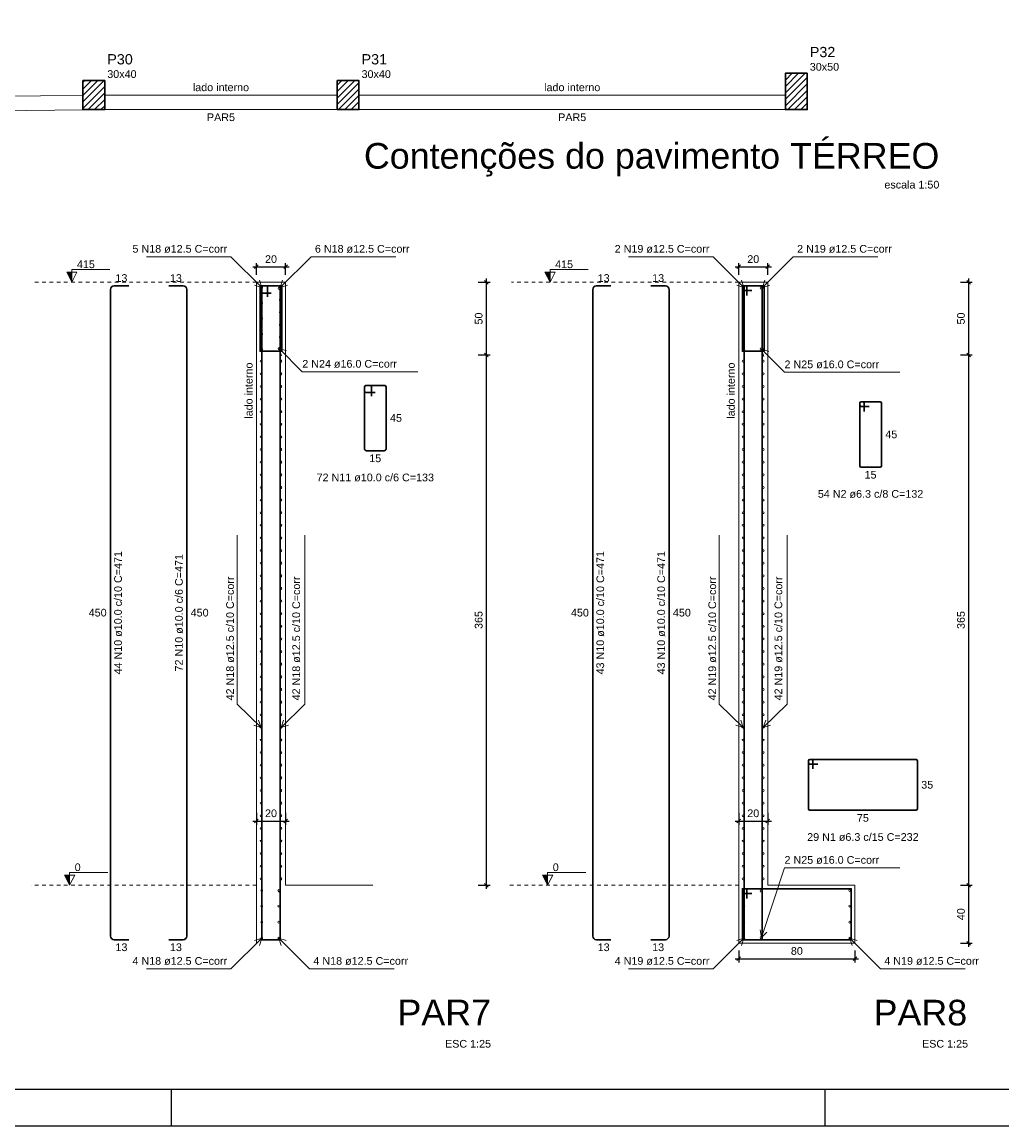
# Model space of a CAD drawing. Header units: millimetres. Extents: x 10 to 1250, y -62 to 528.
# Tile 268 of 656: x 416 to 443, y 133 to 164. Entities that reach past the tile are written whole.
import ezdxf

# ---------------------------------------------------------------- set-up
doc = ezdxf.new("R2010")
doc.units = ezdxf.units.MM
doc.header["$LTSCALE"] = 0.05
doc.linetypes.add('DOT', pattern=[6.35, 0, -6.35])
for name, color, linetype, lineweight in [('Descrição da armadura', 7, 'Continuous', 5), ('DT-Armadura positiva', 2, 'Continuous', 30), ('DT-Barras na forma', 2, 'Continuous', 30), ('DT-Barras no corte', 5, 'Continuous', 5), ('DT-Barras rebatidas', 2, 'Continuous', 30), ('DT-Forma', 5, 'Continuous', 5), ('DT-Hachura pilar em laje', 254, 'Continuous', 5), ('DT-Indicações', 9, 'Continuous', 5), ('DT-Pontilhado', 9, 'DOT', 5), ('DT-Textos', 7, 'Continuous', 5), ('DT-Título', 3, 'Continuous', 20), ('FO-Cotas', 5, 'Continuous', 5), ('FO-Pilares', 4, 'Continuous', 30), ('FO-Textos das vigas', 7, 'Continuous', 5), ('FO-Textos dos pilares', 7, 'Continuous', 5), ('FO-Vigas', 7, 'Continuous', 5), ('Textos armaduras', 7, 'Continuous', 5)]:
    doc.layers.add(name, color=color, linetype=linetype, lineweight=lineweight)
doc.layers.add('FOLHA_PADRÃO', color=7, linetype='Continuous')
doc.styles.add('Arial', font='arial.ttf')
doc.styles.get("Standard").update_dxf_attribs({"font": 'arial.ttf'})
doc.dimstyles.new('UM_25.000000', dxfattribs={"dimtxt": 0.18, "dimasz": 0.1, "dimexe": 0.1, "dimexo": 0.2, "dimgap": 0, "dimtad": 1, "dimtih": 1, "dimtoh": 1, "dimdec": 1, "dimlfac": 25, "dimzin": 0, "dimdsep": 46, "dimtxsty": 'Standard', "dimcen": 0.09, "dimdle": 0.1, "dimadec": 1, "dimazin": 2, "dimtfac": 1, "dimtdec": 4, "dimtofl": 0, "dimtmove": 0, "dimatfit": 3, "dimfxl": 1, "dimtolj": 1, "dimarcsym": 0})
pattern_1 = [(45, (322.90769, 133.4649), (-0.08838835, 0.08838835), [])]

# ---------------------------------------------------------------- blocks, each defined once
blk = doc.blocks.new('A1EST. 1500')
at = {"layer": 'FOLHA_PADRÃO', "color": 1, "linetype": 'Continuous'}
for p, q in [((95.5, 0), (95.5, 1)), ((113.5, 0), (113.5, 1)), ((0, 0), (150.008, 0))]:
    blk.add_line(p, q, dxfattribs=at)
at = {"layer": 'FOLHA_PADRÃO', "color": 6, "linetype": 'Continuous'}
blk.add_lwpolyline([(149, 58.4), (149, 1), (1, 1), (1, 58.4), (149, 58.4)], dxfattribs=at)
blk = doc.blocks.new('_Oblique')
at = {"color": 0, "linetype": 'ByBlock', "lineweight": -2}
blk.add_line((-0.5, -0.5), (0.5, 0.5), dxfattribs=at)
blk = doc.blocks.new('*D1771')
at = {"layer": 'Defpoints', "color": 0, "transparency": 16777216}
for p in [(423.218, 156.836), (422.418, 156.412), (423.218, 156.412)]:
    blk.add_point(p, dxfattribs=at)
at = {"layer": 'FO-Cotas', "color": 0, "lineweight": -2, "transparency": 16777216}
for p, q in [((422.318, 156.836), (423.318, 156.836)), ((422.418, 156.612), (422.418, 156.936)), ((423.218, 156.612), (423.218, 156.936))]:
    blk.add_line(p, q, dxfattribs=at)
at = {"layer": 'FO-Cotas', "color": 0, "lineweight": -2, "transparency": 16777216, "xscale": 0.1, "yscale": 0.1, "zscale": 0.1, "rotation": 180}
blk.add_blockref('_Oblique', (422.418, 156.836), dxfattribs=at)
at = {"layer": 'FO-Cotas', "color": 0, "lineweight": -2, "transparency": 16777216, "xscale": 0.1, "yscale": 0.1, "zscale": 0.1}
blk.add_blockref('_Oblique', (423.218, 156.836), dxfattribs=at)
at = {"layer": 'FO-Cotas', "transparency": 16777216, "insert": (422.818, 157.047), "char_height": 0.2118, "attachment_point": 5, "rotation": 0.0057, "style": 'Arial'}
blk.add_mtext('\\A1;20', dxfattribs=at)
blk = doc.blocks.new('*D1772')
at = {"layer": 'Defpoints', "color": 0, "transparency": 16777216}
for p in [(428.324, 156.412), (428.748, 156.412), (428.324, 154.412)]:
    blk.add_point(p, dxfattribs=at)
at = {"layer": 'FO-Cotas', "color": 0, "lineweight": -2, "transparency": 16777216}
for p, q in [((428.748, 154.312), (428.748, 156.512)), ((428.524, 156.412), (428.848, 156.412)), ((428.524, 154.412), (428.848, 154.412))]:
    blk.add_line(p, q, dxfattribs=at)
at = {"layer": 'FO-Cotas', "color": 0, "lineweight": -2, "transparency": 16777216, "xscale": 0.1, "yscale": 0.1, "zscale": 0.1}
for p, rotation in [((428.748, 156.412), 90), ((428.748, 154.412), 270)]:
    blk.add_blockref('_Oblique', p, dxfattribs=dict(at, rotation=rotation))
at = {"layer": 'FO-Cotas', "transparency": 16777216, "insert": (428.536, 155.412), "char_height": 0.2118, "attachment_point": 5, "rotation": 90, "style": 'Arial'}
blk.add_mtext('\\A1;50', dxfattribs=at)
blk = doc.blocks.new('*D1773')
at = {"layer": 'Defpoints', "color": 0, "transparency": 16777216}
for p in [(422.418, 142.002), (423.218, 142.002), (423.218, 141.578)]:
    blk.add_point(p, dxfattribs=at)
at = {"layer": 'FO-Cotas', "color": 0, "lineweight": -2, "transparency": 16777216}
for p, q in [((422.418, 141.802), (422.418, 141.478)), ((423.218, 141.802), (423.218, 141.478)), ((422.318, 141.578), (423.318, 141.578))]:
    blk.add_line(p, q, dxfattribs=at)
at = {"layer": 'FO-Cotas', "color": 0, "lineweight": -2, "transparency": 16777216, "xscale": 0.1, "yscale": 0.1, "zscale": 0.1, "rotation": 180}
blk.add_blockref('_Oblique', (422.418, 141.578), dxfattribs=at)
at = {"layer": 'FO-Cotas', "color": 0, "lineweight": -2, "transparency": 16777216, "xscale": 0.1, "yscale": 0.1, "zscale": 0.1}
blk.add_blockref('_Oblique', (423.218, 141.578), dxfattribs=at)
at = {"layer": 'FO-Cotas', "transparency": 16777216, "insert": (422.818, 141.79), "char_height": 0.2118, "attachment_point": 5, "rotation": 0.0057, "style": 'Arial'}
blk.add_mtext('\\A1;20', dxfattribs=at)
blk = doc.blocks.new('*D1774')
at = {"layer": 'Defpoints', "color": 0, "transparency": 16777216}
for p in [(428.324, 154.412), (428.748, 154.412), (428.324, 139.812)]:
    blk.add_point(p, dxfattribs=at)
at = {"layer": 'FO-Cotas', "color": 0, "lineweight": -2, "transparency": 16777216}
for p, q in [((428.524, 154.412), (428.848, 154.412)), ((428.748, 139.712), (428.748, 154.512)), ((428.524, 139.812), (428.848, 139.812))]:
    blk.add_line(p, q, dxfattribs=at)
at = {"layer": 'FO-Cotas', "color": 0, "lineweight": -2, "transparency": 16777216, "xscale": 0.1, "yscale": 0.1, "zscale": 0.1}
for p, rotation in [((428.748, 154.412), 90), ((428.748, 139.812), 270)]:
    blk.add_blockref('_Oblique', p, dxfattribs=dict(at, rotation=rotation))
at = {"layer": 'FO-Cotas', "transparency": 16777216, "insert": (428.536, 147.112), "char_height": 0.2118, "attachment_point": 5, "rotation": 90, "style": 'Arial'}
blk.add_mtext('\\A1;365', dxfattribs=at)
blk = doc.blocks.new('*D1775')
at = {"layer": 'Defpoints', "color": 0, "transparency": 16777216}
for p in [(436.494, 156.836), (435.694, 156.412), (436.494, 156.412)]:
    blk.add_point(p, dxfattribs=at)
at = {"layer": 'FO-Cotas', "color": 0, "lineweight": -2, "transparency": 16777216}
for p, q in [((435.594, 156.836), (436.594, 156.836)), ((435.694, 156.612), (435.694, 156.936)), ((436.494, 156.612), (436.494, 156.936))]:
    blk.add_line(p, q, dxfattribs=at)
at = {"layer": 'FO-Cotas', "color": 0, "lineweight": -2, "transparency": 16777216, "xscale": 0.1, "yscale": 0.1, "zscale": 0.1, "rotation": 180}
blk.add_blockref('_Oblique', (435.694, 156.836), dxfattribs=at)
at = {"layer": 'FO-Cotas', "color": 0, "lineweight": -2, "transparency": 16777216, "xscale": 0.1, "yscale": 0.1, "zscale": 0.1}
blk.add_blockref('_Oblique', (436.494, 156.836), dxfattribs=at)
at = {"layer": 'FO-Cotas', "transparency": 16777216, "insert": (436.094, 157.047), "char_height": 0.2118, "attachment_point": 5, "rotation": 0.0057, "style": 'Arial'}
blk.add_mtext('\\A1;20', dxfattribs=at)
blk = doc.blocks.new('*D1776')
at = {"layer": 'Defpoints', "color": 0, "transparency": 16777216}
for p in [(441.6, 156.412), (442.024, 156.412), (441.6, 154.412)]:
    blk.add_point(p, dxfattribs=at)
at = {"layer": 'FO-Cotas', "color": 0, "lineweight": -2, "transparency": 16777216}
for p, q in [((442.024, 154.312), (442.024, 156.512)), ((441.8, 156.412), (442.124, 156.412)), ((441.8, 154.412), (442.124, 154.412))]:
    blk.add_line(p, q, dxfattribs=at)
at = {"layer": 'FO-Cotas', "color": 0, "lineweight": -2, "transparency": 16777216, "xscale": 0.1, "yscale": 0.1, "zscale": 0.1}
for p, rotation in [((442.024, 156.412), 90), ((442.024, 154.412), 270)]:
    blk.add_blockref('_Oblique', p, dxfattribs=dict(at, rotation=rotation))
at = {"layer": 'FO-Cotas', "transparency": 16777216, "insert": (441.812, 155.412), "char_height": 0.2118, "attachment_point": 5, "rotation": 90, "style": 'Arial'}
blk.add_mtext('\\A1;50', dxfattribs=at)
blk = doc.blocks.new('*D1777')
at = {"layer": 'Defpoints', "color": 0, "transparency": 16777216}
for p in [(435.694, 138.212), (438.894, 138.212), (438.894, 137.788)]:
    blk.add_point(p, dxfattribs=at)
at = {"layer": 'FO-Cotas', "color": 0, "lineweight": -2, "transparency": 16777216}
for p, q in [((435.694, 138.012), (435.694, 137.688)), ((438.894, 138.012), (438.894, 137.688)), ((435.594, 137.788), (438.994, 137.788))]:
    blk.add_line(p, q, dxfattribs=at)
at = {"layer": 'FO-Cotas', "color": 0, "lineweight": -2, "transparency": 16777216, "xscale": 0.1, "yscale": 0.1, "zscale": 0.1, "rotation": 180}
blk.add_blockref('_Oblique', (435.694, 137.788), dxfattribs=at)
at = {"layer": 'FO-Cotas', "color": 0, "lineweight": -2, "transparency": 16777216, "xscale": 0.1, "yscale": 0.1, "zscale": 0.1}
blk.add_blockref('_Oblique', (438.894, 137.788), dxfattribs=at)
at = {"layer": 'FO-Cotas', "transparency": 16777216, "insert": (437.294, 138), "char_height": 0.2118, "attachment_point": 5, "rotation": 0.0057, "style": 'Arial'}
blk.add_mtext('\\A1;80', dxfattribs=at)
blk = doc.blocks.new('*D1778')
at = {"layer": 'Defpoints', "color": 0, "transparency": 16777216}
for p in [(441.6, 139.812), (442.024, 139.812), (441.6, 138.212)]:
    blk.add_point(p, dxfattribs=at)
at = {"layer": 'FO-Cotas', "color": 0, "lineweight": -2, "transparency": 16777216}
for p, q in [((441.8, 139.812), (442.124, 139.812)), ((442.024, 138.112), (442.024, 139.912)), ((441.8, 138.212), (442.124, 138.212))]:
    blk.add_line(p, q, dxfattribs=at)
at = {"layer": 'FO-Cotas', "color": 0, "lineweight": -2, "transparency": 16777216, "xscale": 0.1, "yscale": 0.1, "zscale": 0.1}
for p, rotation in [((442.024, 139.812), 90), ((442.024, 138.212), 270)]:
    blk.add_blockref('_Oblique', p, dxfattribs=dict(at, rotation=rotation))
at = {"layer": 'FO-Cotas', "transparency": 16777216, "insert": (441.812, 139.012), "char_height": 0.2118, "attachment_point": 5, "rotation": 90, "style": 'Arial'}
blk.add_mtext('\\A1;40', dxfattribs=at)
blk = doc.blocks.new('*D1779')
at = {"layer": 'Defpoints', "color": 0, "transparency": 16777216}
for p in [(435.694, 142.002), (436.494, 142.002), (436.494, 141.578)]:
    blk.add_point(p, dxfattribs=at)
at = {"layer": 'FO-Cotas', "color": 0, "lineweight": -2, "transparency": 16777216}
for p, q in [((435.694, 141.802), (435.694, 141.478)), ((436.494, 141.802), (436.494, 141.478)), ((435.594, 141.578), (436.594, 141.578))]:
    blk.add_line(p, q, dxfattribs=at)
at = {"layer": 'FO-Cotas', "color": 0, "lineweight": -2, "transparency": 16777216, "xscale": 0.1, "yscale": 0.1, "zscale": 0.1, "rotation": 180}
blk.add_blockref('_Oblique', (435.694, 141.578), dxfattribs=at)
at = {"layer": 'FO-Cotas', "color": 0, "lineweight": -2, "transparency": 16777216, "xscale": 0.1, "yscale": 0.1, "zscale": 0.1}
blk.add_blockref('_Oblique', (436.494, 141.578), dxfattribs=at)
at = {"layer": 'FO-Cotas', "transparency": 16777216, "insert": (436.094, 141.79), "char_height": 0.2118, "attachment_point": 5, "rotation": 0.0057, "style": 'Arial'}
blk.add_mtext('\\A1;20', dxfattribs=at)
blk = doc.blocks.new('*D1780')
at = {"layer": 'Defpoints', "color": 0, "transparency": 16777216}
for p in [(441.6, 154.412), (442.024, 154.412), (441.6, 139.812)]:
    blk.add_point(p, dxfattribs=at)
at = {"layer": 'FO-Cotas', "color": 0, "lineweight": -2, "transparency": 16777216}
for p, q in [((441.8, 154.412), (442.124, 154.412)), ((442.024, 139.712), (442.024, 154.512)), ((441.8, 139.812), (442.124, 139.812))]:
    blk.add_line(p, q, dxfattribs=at)
at = {"layer": 'FO-Cotas', "color": 0, "lineweight": -2, "transparency": 16777216, "xscale": 0.1, "yscale": 0.1, "zscale": 0.1}
for p, rotation in [((442.024, 154.412), 90), ((442.024, 139.812), 270)]:
    blk.add_blockref('_Oblique', p, dxfattribs=dict(at, rotation=rotation))
at = {"layer": 'FO-Cotas', "transparency": 16777216, "insert": (441.812, 147.112), "char_height": 0.2118, "attachment_point": 5, "rotation": 90, "style": 'Arial'}
blk.add_mtext('\\A1;365', dxfattribs=at)

msp = doc.modelspace()

# ---------------------------------------------------------------- hatches: boundary and pattern name
at = {"layer": 'DT-Hachura pilar em laje', "linetype": 'Continuous'}
h = msp.add_hatch(dxfattribs=at)
h.set_pattern_fill('ANSI31', color=256, style=0)
h.set_pattern_definition(pattern_1)
h.paths.add_polyline_path([(437.5802, 162.1629), (437.2802, 162.1629), (436.9802, 162.1629), (436.9802, 161.6629), (436.9802, 161.1629), (437.2802, 161.1629), (437.5802, 161.1629), (437.5802, 161.6629)])
h = msp.add_hatch(dxfattribs=at)
h.set_pattern_fill('ANSI31', color=256, style=0)
h.set_pattern_definition(pattern_1)
h.paths.add_polyline_path([(418.2402, 161.9629), (417.9402, 161.9629), (417.6402, 161.9629), (417.6402, 161.5629), (417.6402, 161.1629), (417.9402, 161.1629), (418.2402, 161.1629), (418.2402, 161.5629)])
h = msp.add_hatch(dxfattribs=at)
h.set_pattern_fill('ANSI31', color=256, style=0)
h.set_pattern_definition(pattern_1)
h.paths.add_polyline_path([(424.6402, 161.1629), (424.9402, 161.1629), (425.2402, 161.1629), (425.2402, 161.5629), (425.2402, 161.9629), (424.9402, 161.9629), (424.6402, 161.9629), (424.6402, 161.5629)])
at = {"layer": 'DT-Textos', "linetype": 'Continuous'}
for points in [[(417.3345, 156.412), (417.3345, 156.692), (417.1945, 156.692), (417.3345, 156.412)], [(430.4991, 156.412), (430.4991, 156.692), (430.3591, 156.692), (430.4991, 156.412)], [(417.2736, 139.812), (417.2736, 140.092), (417.1336, 140.092), (417.2736, 139.812)], [(430.4337, 139.812), (430.4337, 140.092), (430.2937, 140.092), (430.4337, 139.812)]]:
    msp.add_hatch(color=256, dxfattribs=at).paths.add_polyline_path(points)

# ---------------------------------------------------------------- linework, layer by layer
at = {"layer": 'DT-Armadura positiva'}
for p, q in [((425.3887, 153.5131), (425.3887, 151.8331)), ((425.3887, 153.5131), (425.3887, 153.4331)), ((425.5287, 153.5731), (425.4487, 153.5731)), ((425.9287, 153.5731), (425.4487, 153.5731)), ((425.5887, 153.2731), (425.5887, 153.5131)), ((425.9887, 151.8331), (425.9887, 153.5131)), ((425.4487, 153.3731), (425.6887, 153.3731)), ((439.0234, 153.0822), (439.0234, 151.3578)), ((439.0234, 153.0822), (439.0234, 153.0318)), ((439.1116, 153.12), (439.0612, 153.12)), ((439.5856, 153.12), (439.0612, 153.12)), ((439.0612, 152.994), (439.2864, 152.994)), ((439.1494, 152.857), (439.1494, 153.0822)), ((439.6234, 151.3578), (439.6234, 153.0822)), ((425.4487, 151.7731), (425.9287, 151.7731)), ((439.0612, 151.32), (439.5856, 151.32)), ((437.6121, 143.236), (437.6121, 141.9116)), ((437.6121, 143.236), (437.6121, 143.1856)), ((437.7003, 143.2738), (437.6499, 143.2738)), ((440.5743, 143.2738), (437.6499, 143.2738)), ((437.6499, 143.1478), (437.8751, 143.1478)), ((437.7381, 143.0108), (437.7381, 143.236)), ((440.6121, 141.9116), (440.6121, 143.236)), ((437.6499, 141.8738), (440.5743, 141.8738))]:
    msp.add_line(p, q, dxfattribs=at)
for points in [[(422.7183, 156.012), (422.7183, 156.312), (422.5183, 156.312), (422.5183, 154.512), (423.1183, 154.512), (423.1183, 156.312), (422.5183, 156.312), (422.5183, 156.112), (422.8183, 156.112)], [(435.9197, 156.049), (435.9197, 156.312), (435.7937, 156.312), (435.7937, 154.512), (436.3937, 154.512), (436.3937, 156.312), (435.7937, 156.312), (435.7937, 156.186), (436.0567, 156.186)], [(435.9197, 139.449), (435.9197, 139.712), (435.7937, 139.712), (435.7937, 138.312), (438.7937, 138.312), (438.7937, 139.712), (435.7937, 139.712), (435.7937, 139.586), (436.0567, 139.586)]]:
    msp.add_lwpolyline(points, dxfattribs=at)
for centre, radius, start, end in [((425.4487, 153.5131), 0.06, 90, 180), ((425.4487, 153.5131), 0.06, 90, 180), ((425.5287, 153.5131), 0.06, 0, 90), ((425.9287, 153.5131), 0.06, 0, 90), ((425.4487, 153.4331), 0.06, 180, 270), ((439.0612, 153.0822), 0.0378, 90, 180), ((439.0612, 153.0822), 0.0378, 90, 180), ((439.0612, 153.0318), 0.0378, 180, 270), ((439.1116, 153.0822), 0.0378, 0, 90), ((439.5856, 153.0822), 0.0378, 0, 90), ((425.4487, 151.8331), 0.06, 180, 270), ((425.9287, 151.8331), 0.06, 270, 0), ((439.0612, 151.3578), 0.0378, 180, 270), ((439.5856, 151.3578), 0.0378, 270, 0), ((437.6499, 143.236), 0.0378, 90, 180), ((437.6499, 143.236), 0.0378, 90, 180), ((437.6499, 143.1856), 0.0378, 180, 270), ((437.7003, 143.236), 0.0378, 0, 90), ((440.5743, 143.236), 0.0378, 0, 90), ((437.6499, 141.9116), 0.0378, 180, 270), ((440.5743, 141.9116), 0.0378, 270, 0)]:
    msp.add_arc(centre, radius, start, end, dxfattribs=at)
at = {"layer": 'DT-Barras na forma'}
for points in [[(423.0683, 138.312), (422.5683, 138.312), (422.5683, 156.312), (423.0683, 156.312)], [(422.5683, 138.312), (423.0683, 138.312), (423.0683, 156.312), (422.5683, 156.312)], [(436.3425, 138.312), (435.8425, 138.312), (435.8425, 156.312), (436.3425, 156.312)], [(435.8425, 138.312), (436.3425, 138.312), (436.3425, 156.312), (435.8425, 156.312)]]:
    msp.add_lwpolyline(points, dxfattribs=at)
at = {"layer": 'DT-Barras no corte'}
for centre, radius in [((422.5633, 156.267), 0.025), ((423.0433, 156.24), 0.032), ((423.0733, 156.267), 0.025), ((435.8387, 156.267), 0.025), ((436.3187, 156.2548), 0.032), ((436.3487, 156.267), 0.025), ((423.0733, 155.925), 0.025), ((422.5633, 155.8395), 0.025), ((423.0733, 155.583), 0.025), ((422.5633, 155.412), 0.025), ((422.5633, 154.9845), 0.025), ((423.0733, 155.241), 0.025), ((423.0733, 154.899), 0.025), ((422.5633, 154.557), 0.025), ((423.0433, 154.584), 0.032), ((423.0733, 154.557), 0.025), ((435.8387, 154.557), 0.025), ((436.3187, 154.5692), 0.032), ((436.3487, 154.557), 0.025), ((422.5433, 154.2382), 0.025), ((423.0933, 154.2382), 0.025), ((435.8175, 154.2382), 0.025), ((436.3675, 154.2382), 0.025), ((422.5433, 153.8906), 0.025), ((423.0933, 153.8906), 0.025), ((435.8175, 153.8906), 0.025), ((436.3675, 153.8906), 0.025), ((422.5433, 153.5429), 0.025), ((423.0933, 153.5429), 0.025), ((435.8175, 153.5429), 0.025), ((436.3675, 153.5429), 0.025), ((422.5433, 153.1953), 0.025), ((423.0933, 153.1953), 0.025), ((435.8175, 153.1953), 0.025), ((436.3675, 153.1953), 0.025), ((422.5433, 152.8477), 0.025), ((423.0933, 152.8477), 0.025), ((435.8175, 152.8477), 0.025), ((436.3675, 152.8477), 0.025), ((422.5433, 152.5001), 0.025), ((423.0933, 152.5001), 0.025), ((435.8175, 152.5001), 0.025), ((436.3675, 152.5001), 0.025), ((422.5433, 152.1525), 0.025), ((423.0933, 152.1525), 0.025), ((435.8175, 152.1525), 0.025), ((436.3675, 152.1525), 0.025), ((422.5433, 151.8048), 0.025), ((423.0933, 151.8048), 0.025), ((435.8175, 151.8048), 0.025), ((436.3675, 151.8048), 0.025), ((422.5433, 151.4572), 0.025), ((423.0933, 151.4572), 0.025), ((435.8175, 151.4572), 0.025), ((436.3675, 151.4572), 0.025), ((422.5433, 151.1096), 0.025), ((423.0933, 151.1096), 0.025), ((435.8175, 151.1096), 0.025), ((436.3675, 151.1096), 0.025), ((422.5433, 150.762), 0.025), ((423.0933, 150.762), 0.025), ((435.8175, 150.762), 0.025), ((436.3675, 150.762), 0.025), ((422.5433, 150.4144), 0.025), ((423.0933, 150.4144), 0.025), ((435.8175, 150.4144), 0.025), ((436.3675, 150.4144), 0.025), ((422.5433, 150.0667), 0.025), ((423.0933, 150.0667), 0.025), ((435.8175, 150.0667), 0.025), ((436.3675, 150.0667), 0.025), ((422.5433, 149.7191), 0.025), ((423.0933, 149.7191), 0.025), ((435.8175, 149.7191), 0.025), ((436.3675, 149.7191), 0.025), ((422.5433, 149.3715), 0.025), ((423.0933, 149.3715), 0.025), ((435.8175, 149.3715), 0.025), ((436.3675, 149.3715), 0.025), ((422.5433, 149.0239), 0.025), ((423.0933, 149.0239), 0.025), ((435.8175, 149.0239), 0.025), ((436.3675, 149.0239), 0.025), ((422.5433, 148.6763), 0.025), ((423.0933, 148.6763), 0.025), ((435.8175, 148.6763), 0.025), ((436.3675, 148.6763), 0.025), ((422.5433, 148.3286), 0.025), ((423.0933, 148.3286), 0.025), ((435.8175, 148.3286), 0.025), ((436.3675, 148.3286), 0.025), ((422.5433, 147.981), 0.025), ((423.0933, 147.981), 0.025), ((435.8175, 147.981), 0.025), ((436.3675, 147.981), 0.025), ((422.5433, 147.6334), 0.025), ((423.0933, 147.6334), 0.025), ((435.8175, 147.6334), 0.025), ((436.3675, 147.6334), 0.025), ((422.5433, 147.2858), 0.025), ((423.0933, 147.2858), 0.025), ((435.8175, 147.2858), 0.025), ((436.3675, 147.2858), 0.025), ((422.5433, 146.9382), 0.025), ((423.0933, 146.9382), 0.025), ((435.8175, 146.9382), 0.025), ((436.3675, 146.9382), 0.025), ((422.5433, 146.5906), 0.025), ((423.0933, 146.5906), 0.025), ((435.8175, 146.5906), 0.025), ((436.3675, 146.5906), 0.025), ((422.5433, 146.2429), 0.025), ((423.0933, 146.2429), 0.025), ((435.8175, 146.2429), 0.025), ((436.3675, 146.2429), 0.025), ((422.5433, 145.8953), 0.025), ((423.0933, 145.8953), 0.025), ((435.8175, 145.8953), 0.025), ((436.3675, 145.8953), 0.025), ((422.5433, 145.5477), 0.025), ((423.0933, 145.5477), 0.025), ((435.8175, 145.5477), 0.025), ((436.3675, 145.5477), 0.025), ((422.5433, 145.2001), 0.025), ((423.0933, 145.2001), 0.025), ((435.8175, 145.2001), 0.025), ((436.3675, 145.2001), 0.025), ((422.5433, 144.8525), 0.025), ((423.0933, 144.8525), 0.025), ((435.8175, 144.8525), 0.025), ((436.3675, 144.8525), 0.025), ((422.5433, 144.5048), 0.025), ((423.0933, 144.5048), 0.025), ((435.8175, 144.5048), 0.025), ((436.3675, 144.5048), 0.025), ((422.5433, 144.1572), 0.025), ((423.0933, 144.1572), 0.025), ((435.8175, 144.1572), 0.025), ((436.3675, 144.1572), 0.025), ((422.5433, 143.8096), 0.025), ((423.0933, 143.8096), 0.025), ((435.8175, 143.8096), 0.025), ((436.3675, 143.8096), 0.025), ((422.5433, 143.462), 0.025), ((423.0933, 143.462), 0.025), ((435.8175, 143.462), 0.025), ((436.3675, 143.462), 0.025), ((422.5433, 143.1144), 0.025), ((423.0933, 143.1144), 0.025), ((435.8175, 143.1144), 0.025), ((436.3675, 143.1144), 0.025), ((422.5433, 142.7667), 0.025), ((423.0933, 142.7667), 0.025), ((435.8175, 142.7667), 0.025), ((436.3675, 142.7667), 0.025), ((422.5433, 142.4191), 0.025), ((423.0933, 142.4191), 0.025), ((435.8175, 142.4191), 0.025), ((436.3675, 142.4191), 0.025), ((422.5433, 142.0715), 0.025), ((423.0933, 142.0715), 0.025), ((435.8175, 142.0715), 0.025), ((436.3675, 142.0715), 0.025), ((422.5433, 141.7239), 0.025), ((423.0933, 141.7239), 0.025), ((435.8175, 141.7239), 0.025), ((436.3675, 141.7239), 0.025), ((422.5433, 141.3763), 0.025), ((423.0933, 141.3763), 0.025), ((435.8175, 141.3763), 0.025), ((436.3675, 141.3763), 0.025), ((422.5433, 141.0286), 0.025), ((423.0933, 141.0286), 0.025), ((435.8175, 141.0286), 0.025), ((436.3675, 141.0286), 0.025), ((422.5433, 140.681), 0.025), ((423.0933, 140.681), 0.025), ((435.8175, 140.681), 0.025), ((436.3675, 140.681), 0.025), ((422.5433, 140.3334), 0.025), ((423.0933, 140.3334), 0.025), ((435.8175, 140.3334), 0.025), ((436.3675, 140.3334), 0.025), ((422.5433, 139.9858), 0.025), ((423.0933, 139.9858), 0.025), ((435.8175, 139.9858), 0.025), ((436.3675, 139.9858), 0.025), ((422.5633, 139.667), 0.025), ((423.0322, 139.667), 0.025), ((423.0433, 139.6548), 0.032), ((435.8387, 139.667), 0.025), ((436.3187, 139.6548), 0.032), ((438.7487, 139.667), 0.025), ((422.5633, 139.2303), 0.025), ((423.0322, 139.2303), 0.025), ((435.8387, 139.2303), 0.025), ((438.7487, 139.2303), 0.025), ((422.5633, 138.7936), 0.025), ((423.0322, 138.7936), 0.025), ((435.8387, 138.7936), 0.025), ((438.7487, 138.7936), 0.025), ((422.5633, 138.357), 0.025), ((423.0322, 138.357), 0.025), ((435.8387, 138.357), 0.025), ((436.3187, 138.3692), 0.032), ((438.7487, 138.357), 0.025)]:
    msp.add_circle(centre, radius, dxfattribs=at)
at = {"layer": 'DT-Barras rebatidas'}
for p, q in [((418.4006, 138.412), (418.4006, 156.212)), ((418.5006, 156.312), (418.9006, 156.312)), ((420.4006, 156.312), (420.0006, 156.312)), ((420.5006, 138.412), (420.5006, 156.212)), ((431.676, 138.412), (431.676, 156.212)), ((431.776, 156.312), (432.176, 156.312)), ((433.676, 156.312), (433.276, 156.312)), ((433.776, 138.412), (433.776, 156.212)), ((418.9006, 138.312), (418.5006, 138.312)), ((420.0006, 138.312), (420.4006, 138.312)), ((432.176, 138.312), (431.776, 138.312)), ((433.276, 138.312), (433.676, 138.312))]:
    msp.add_line(p, q, dxfattribs=at)
for centre, start, end in [((418.5006, 156.212), 90, 180), ((420.4006, 156.212), 0, 90), ((431.776, 156.212), 90, 180), ((433.676, 156.212), 0, 90), ((418.5006, 138.412), 180, 270), ((420.4006, 138.412), 270, 0), ((431.776, 138.412), 180, 270), ((433.676, 138.412), 270, 0)]:
    msp.add_arc(centre, 0.1, start, end, dxfattribs=at)
at = {"layer": 'DT-Forma'}
for p, q in [((422.4183, 156.412), (422.4183, 154.412)), ((422.4183, 156.412), (423.2183, 156.412)), ((423.2183, 156.412), (423.2183, 154.412)), ((435.6937, 156.412), (435.6937, 154.412)), ((435.6937, 156.412), (436.4937, 156.412)), ((436.4937, 156.412), (436.4937, 154.412)), ((422.4183, 154.412), (422.4183, 139.812)), ((423.2183, 154.412), (423.2183, 139.812)), ((435.6937, 154.412), (435.6937, 139.812)), ((436.4937, 154.412), (436.4937, 139.812)), ((422.4183, 138.212), (422.4183, 139.812)), ((425.6183, 139.812), (423.2183, 139.812)), ((435.6937, 138.212), (435.6937, 139.812)), ((438.8937, 139.812), (436.4937, 139.812)), ((438.8937, 138.212), (438.8937, 139.812)), ((435.6937, 138.212), (438.8937, 138.212))]:
    msp.add_line(p, q, dxfattribs=at)
at = {"layer": 'DT-Indicações'}
for p, q in [((421.7161, 157.1142), (419.3863, 157.1142)), ((422.5633, 156.267), (421.7161, 157.1142)), ((423.0733, 156.267), (423.9205, 157.1142)), ((423.9205, 157.1142), (426.2503, 157.1142)), ((434.9915, 157.1142), (432.6617, 157.1142)), ((435.8387, 156.267), (434.9915, 157.1142)), ((436.3487, 156.267), (437.1959, 157.1142)), ((437.1959, 157.1142), (439.5257, 157.1142)), ((422.5633, 156.267), (422.3618, 156.3324)), ((422.5633, 156.267), (422.4978, 156.4684)), ((423.0733, 156.267), (423.1387, 156.4684)), ((423.0733, 156.267), (423.2747, 156.3324)), ((435.8387, 156.267), (435.6373, 156.3324)), ((435.8387, 156.267), (435.7733, 156.4684)), ((436.3487, 156.267), (436.4142, 156.4684)), ((436.3487, 156.267), (436.5502, 156.3324)), ((423.0433, 154.584), (423.1087, 154.3825)), ((423.0433, 154.584), (423.2447, 154.5185)), ((423.0433, 154.584), (423.6787, 153.9486)), ((436.3187, 154.5692), (436.3842, 154.3677)), ((436.3187, 154.5692), (436.5202, 154.5037)), ((436.3187, 154.5692), (436.9541, 153.9338)), ((423.6787, 153.9486), (426.8557, 153.9486)), ((436.9541, 153.9338), (440.1311, 153.9338)), ((421.8829, 144.7926), (421.8829, 149.4522)), ((423.7537, 144.7926), (423.7537, 149.4522)), ((435.1571, 144.7926), (435.1571, 149.4522)), ((437.0279, 144.7926), (437.0279, 149.4522)), ((422.5433, 144.1572), (421.8829, 144.7926)), ((423.0933, 144.1572), (423.7537, 144.7926)), ((435.8175, 144.1572), (435.1571, 144.7926)), ((436.3675, 144.1572), (437.0279, 144.7926)), ((422.5433, 144.1572), (422.4739, 144.3574)), ((423.0933, 144.1572), (423.1626, 144.3574)), ((435.8175, 144.1572), (435.7481, 144.3574)), ((436.3675, 144.1572), (436.4368, 144.3574)), ((422.5433, 144.1572), (422.3406, 144.2188)), ((423.0933, 144.1572), (423.2959, 144.2188)), ((435.8175, 144.1572), (435.6148, 144.2188)), ((436.3675, 144.1572), (436.5701, 144.2188)), ((436.3187, 138.3692), (436.9541, 140.2902)), ((436.9541, 140.2902), (440.1311, 140.2902)), ((436.3187, 138.3692), (436.2867, 138.5785)), ((422.5633, 138.357), (421.7161, 137.5098)), ((422.5633, 138.357), (422.3618, 138.2915)), ((422.5633, 138.357), (422.4978, 138.1555)), ((423.0322, 138.357), (423.0977, 138.1555)), ((423.0322, 138.357), (423.2336, 138.2915)), ((423.0322, 138.357), (423.8794, 137.5098)), ((435.8387, 138.357), (434.9915, 137.5098)), ((435.8387, 138.357), (435.6373, 138.2915)), ((435.8387, 138.357), (435.7733, 138.1555)), ((436.3187, 138.3692), (436.4693, 138.5182)), ((438.7487, 138.357), (438.8142, 138.1555)), ((438.7487, 138.357), (438.9502, 138.2915)), ((438.7487, 138.357), (439.5959, 137.5098)), ((421.7161, 137.5098), (419.3863, 137.5098)), ((423.8794, 137.5098), (426.2092, 137.5098)), ((434.9915, 137.5098), (432.6617, 137.5098)), ((439.5959, 137.5098), (441.9257, 137.5098))]:
    msp.add_line(p, q, dxfattribs=at)
at = {"layer": 'DT-Pontilhado', "ltscale": 0.2}
for p, q in [((422.4183, 156.412), (416.2755, 156.412)), ((435.6937, 156.412), (429.4401, 156.412)), ((422.4183, 139.812), (416.2146, 139.812)), ((435.6937, 139.812), (429.3747, 139.812))]:
    msp.add_line(p, q, dxfattribs=at)
at = {"layer": 'DT-Textos'}
for points in [[(417.3345, 156.412), (417.4745, 156.692), (417.1945, 156.692), (417.3345, 156.412), (417.3345, 156.762), (418.3845, 156.762)], [(430.4991, 156.412), (430.6391, 156.692), (430.3591, 156.692), (430.4991, 156.412), (430.4991, 156.762), (431.5491, 156.762)], [(417.2736, 139.812), (417.4136, 140.092), (417.1336, 140.092), (417.2736, 139.812), (417.2736, 140.162), (418.3236, 140.162)], [(430.4337, 139.812), (430.5737, 140.092), (430.2937, 140.092), (430.4337, 139.812), (430.4337, 140.162), (431.4837, 140.162)]]:
    msp.add_lwpolyline(points, dxfattribs=at)
at = {"layer": 'FO-Pilares'}
for points in [[(437.5802, 162.1629), (437.2802, 162.1629), (436.9802, 162.1629), (436.9802, 161.6629), (436.9802, 161.1629), (437.2802, 161.1629), (437.5802, 161.1629), (437.5802, 161.6629), (437.5802, 162.1629)], [(418.2402, 161.9629), (417.9402, 161.9629), (417.6402, 161.9629), (417.6402, 161.5629), (417.6402, 161.1629), (417.9402, 161.1629), (418.2402, 161.1629), (418.2402, 161.5629), (418.2402, 161.9629)], [(424.6402, 161.1629), (424.9402, 161.1629), (425.2402, 161.1629), (425.2402, 161.5629), (425.2402, 161.9629), (424.9402, 161.9629), (424.6402, 161.9629), (424.6402, 161.5629), (424.6402, 161.1629)]]:
    msp.add_lwpolyline(points, close=True, dxfattribs=at)
at = {"layer": 'FO-Vigas'}
for p, q in [((405.5422, 161.4215), (417.6379, 161.5563)), ((418.2402, 161.5629), (424.6402, 161.5629)), ((425.2402, 161.5629), (436.9802, 161.5629)), ((405.5444, 161.0215), (417.6424, 161.1563)), ((418.2402, 161.1629), (424.6402, 161.1629)), ((425.2402, 161.1629), (436.9802, 161.1629))]:
    msp.add_line(p, q, dxfattribs=at)

# ---------------------------------------------------------------- block references
msp.add_blockref('A1EST. 1500', (324.5774, 133.1844))

# ---------------------------------------------------------------- texts
at = {"layer": 'Descrição da armadura', "linetype": 'Continuous', "char_height": 0.2118, "line_spacing_factor": 0.798, "style": 'Arial'}
for s, insert, width, attachment_point in [('5 N18 ø12.5 C=corr', (421.6102, 157.2201), 5.226518, 9), ('6 N18 ø12.5 C=corr', (424.0264, 157.2201), 5.226518, 7), ('2 N19 ø12.5 C=corr', (434.8856, 157.2201), 5.226518, 9), ('2 N19 ø12.5 C=corr', (437.3018, 157.2201), 5.226518, 7), ('2 N24 ø16.0 C=corr', (423.6787, 154.0545), 5.226518, 7), ('2 N25 ø16.0 C=corr', (436.9541, 154.0397), 5.226518, 7), ('72 N11 ø10.0 c/6 C=133', (425.6887, 150.9259), 6.480859, 8), ('54 N2 ø6.3 c/8 C=132', (439.3234, 150.4728), 5.820954, 8), ('29 N1 ø6.3 c/15 C=232', (439.1121, 141.0266), 6.150907, 8), ('2 N25 ø16.0 C=corr', (436.9541, 140.3961), 5.226518, 7), ('4 N18 ø12.5 C=corr', (421.6102, 137.6157), 5.226518, 9), ('4 N18 ø12.5 C=corr', (423.9853, 137.6157), 5.226518, 7), ('4 N19 ø12.5 C=corr', (434.8856, 137.6157), 5.226518, 9), ('4 N19 ø12.5 C=corr', (439.7018, 137.6157), 5.226518, 7)]:
    msp.add_mtext(s, dxfattribs=dict(at, insert=insert, width=width, attachment_point=attachment_point))
at = {"layer": 'Descrição da armadura', "linetype": 'Continuous', "char_height": 0.2118, "rotation": 90, "line_spacing_factor": 0.798, "style": 'Arial'}
for s, insert, width, attachment_point in [('44 N10 ø10.0 c/10 C=471', (418.7183, 147.312), 6.810812, 8), ('43 N10 ø10.0 c/10 C=471', (431.9937, 147.312), 6.810812, 8), ('43 N10 ø10.0 c/10 C=471', (433.6701, 147.312), 6.810812, 8), ('72 N10 ø10.0 c/6 C=471', (420.3947, 147.312), 6.480859, 8), ('42 N18 ø12.5 c/10 C=corr', (421.802, 144.8985), 6.842677, 7), ('42 N18 ø12.5 c/10 C=corr', (423.6228, 144.8985), 6.842677, 7), ('42 N19 ø12.5 c/10 C=corr', (435.0762, 144.8985), 6.842677, 7), ('42 N19 ø12.5 c/10 C=corr', (436.897, 144.8985), 6.842677, 7)]:
    msp.add_mtext(s, dxfattribs=dict(at, insert=insert, width=width, attachment_point=attachment_point))
at = {"layer": 'DT-Textos', "char_height": 0.2118, "attachment_point": 7, "line_spacing_factor": 0.798, "style": 'Arial'}
for s, insert, width in [('415', (417.4745, 156.797), 1.125952), ('415', (430.6391, 156.797), 1.125952), ('0', (417.4136, 140.197), 0.375317), ('0', (430.5737, 140.197), 0.375317)]:
    msp.add_mtext(s, dxfattribs=dict(at, insert=insert, width=width))
at = {"layer": 'DT-Textos', "linetype": 'Continuous', "char_height": 0.2118, "width": 3.526796, "attachment_point": 9, "rotation": 90, "line_spacing_factor": 0.798, "style": 'Arial'}
for insert in [(422.3124, 154.2002), (435.5878, 154.2002)]:
    msp.add_mtext('lado interno', dxfattribs=dict(at, insert=insert))
at = {"layer": 'DT-Título', "attachment_point": 9, "line_spacing_factor": 0.798, "style": 'Arial'}
for s, insert, char_height, width in [('Contenções do pavimento TÉRREO', (441.2165, 159.321), 0.706, 32.521126), ('escala 1:50', (441.2168, 158.9887), 0.2118, 3.451667), ('PAR7', (428.8747, 135.9555), 0.706, 5.288711), ('PAR8', (441.9822, 135.9406), 0.706, 5.288711), ('ESC 1:25', (428.8747, 135.3371), 0.2118, 2.888526), ('ESC 1:25', (442.0066, 135.3371), 0.2118, 2.888526)]:
    msp.add_mtext(s, dxfattribs=dict(at, insert=insert, char_height=char_height, width=width))
at = {"layer": 'FO-Textos das vigas', "char_height": 0.2118, "attachment_point": 8, "line_spacing_factor": 0.798, "style": 'Arial'}
for s, insert, width in [('lado interno', (421.4402, 161.6688), 3.526796), ('lado interno', (431.1102, 161.6688), 3.526796), ('PAR5', (421.4402, 160.8452), 1.762904), ('PAR5', (431.1102, 160.8452), 1.762904)]:
    msp.add_mtext(s, dxfattribs=dict(at, insert=insert, width=width))
at = {"layer": 'FO-Textos dos pilares', "attachment_point": 7, "line_spacing_factor": 0.798, "style": 'Arial'}
for s, insert, char_height, width in [('P32', (437.6508, 162.6041), 0.2824, 1.601002), ('P30', (418.3108, 162.4041), 0.2824, 1.601002), ('P31', (425.3108, 162.4041), 0.2824, 1.601002), ('30x40', (418.3108, 162.0335), 0.2118, 1.838692), ('30x40', (425.3108, 162.0335), 0.2118, 1.838692), ('30x50', (437.6508, 162.2335), 0.2118, 1.838692)]:
    msp.add_mtext(s, dxfattribs=dict(at, insert=insert, char_height=char_height, width=width))
at = {"layer": 'Textos armaduras', "linetype": 'Continuous', "char_height": 0.2118, "attachment_point": 7, "line_spacing_factor": 0.798, "style": 'Arial'}
for s, insert, width in [('13', (418.5356, 156.4179), 0.659905), ('13', (420.0356, 156.4179), 0.659905), ('13', (431.811, 156.4179), 0.659905), ('13', (433.311, 156.4179), 0.659905), ('45', (426.0946, 152.5672), 0.659905), ('45', (439.7293, 152.1141), 0.659905), ('15', (425.5237, 151.4554), 0.659905), ('15', (439.1584, 151.0023), 0.659905), ('450', (417.7997, 147.2061), 0.989858), ('450', (420.6065, 147.2061), 0.989858), ('450', (431.0752, 147.2061), 0.989858), ('450', (433.8819, 147.2061), 0.989858), ('35', (440.718, 142.4679), 0.659905), ('75', (438.9471, 141.5561), 0.659905), ('13', (418.5356, 137.9943), 0.659905), ('13', (420.0356, 137.9943), 0.659905), ('13', (431.811, 137.9943), 0.659905), ('13', (433.311, 137.9943), 0.659905)]:
    msp.add_mtext(s, dxfattribs=dict(at, insert=insert, width=width))

# ---------------------------------------------------------------- dimensions: what is measured, and where the dimension line sits
at = {"layer": 'FO-Cotas'}
for base, p1, p2, picture, middle in [((423.2183, 156.8356), (422.4183, 156.412), (423.2183, 156.412), '*D1771', (422.8183, 157.0474)), ((436.4937, 156.8356), (435.6937, 156.412), (436.4937, 156.412), '*D1775', (436.0937, 157.0474)), ((423.2183, 141.5784), (422.4183, 142.002), (423.2183, 142.002), '*D1773', (422.8183, 141.7902)), ((436.4937, 141.5784), (435.6937, 142.002), (436.4937, 142.002), '*D1779', (436.0937, 141.7902)), ((438.8937, 137.7884), (435.6937, 138.212), (438.8937, 138.212), '*D1777', (437.2937, 138.0002))]:
    dim = msp.add_linear_dim(base=base, p1=p1, p2=p2, dimstyle='UM_25.000000', override={"dimtxt": 0.2118, "dimasz": 0.1, "dimexe": 0.1, "dimexo": 0.2, "dimtad": 1, "dimtih": 0, "dimtoh": 0, "dimdec": 1, "dimlfac": 25, "dimzin": 8, "dimtxsty": 'Arial', "dimblk": 'Oblique', "dimblk1": 'Oblique', "dimblk2": 'Oblique', "dimsah": 1, "dimdle": 0.1, "dimse1": 0, "dimse2": 0, "dimclrt": 256, "dimadec": 1, "dimazin": 3, "dimtmove": 2, "dimldrblk": 'Oblique'}, dxfattribs=at)
    dim.commit()
    dim.dimension.update_dxf_attribs({"geometry": picture, "text_midpoint": middle, "dimtype": 160, "text_rotation": 0.00573})
for base, p1, p2, picture, middle in [((428.7481, 156.412), (428.3245, 154.412), (428.3245, 156.412), '*D1772', (428.5363, 155.412)), ((442.0235, 156.412), (441.5999, 154.412), (441.5999, 156.412), '*D1776', (441.8117, 155.412)), ((428.7481, 154.412), (428.3245, 139.812), (428.3245, 154.412), '*D1774', (428.5363, 147.112)), ((442.0235, 154.412), (441.5999, 139.812), (441.5999, 154.412), '*D1780', (441.8117, 147.112)), ((442.0235, 139.812), (441.5999, 138.212), (441.5999, 139.812), '*D1778', (441.8117, 139.012))]:
    dim = msp.add_linear_dim(base=base, p1=p1, p2=p2, angle=90, dimstyle='UM_25.000000', override={"dimtxt": 0.2118, "dimasz": 0.1, "dimexe": 0.1, "dimexo": 0.2, "dimtad": 1, "dimtih": 0, "dimtoh": 0, "dimdec": 1, "dimlfac": 25, "dimzin": 8, "dimtxsty": 'Arial', "dimblk": 'Oblique', "dimblk1": 'Oblique', "dimblk2": 'Oblique', "dimsah": 1, "dimdle": 0.1, "dimse1": 0, "dimse2": 0, "dimclrt": 256, "dimadec": 1, "dimazin": 3, "dimtmove": 2, "dimldrblk": 'Oblique'}, dxfattribs=at)
    dim.commit()
    dim.dimension.update_dxf_attribs({"geometry": picture, "text_midpoint": middle, "dimtype": 160, "text_rotation": 90})

doc.saveas('drawing.dxf')
